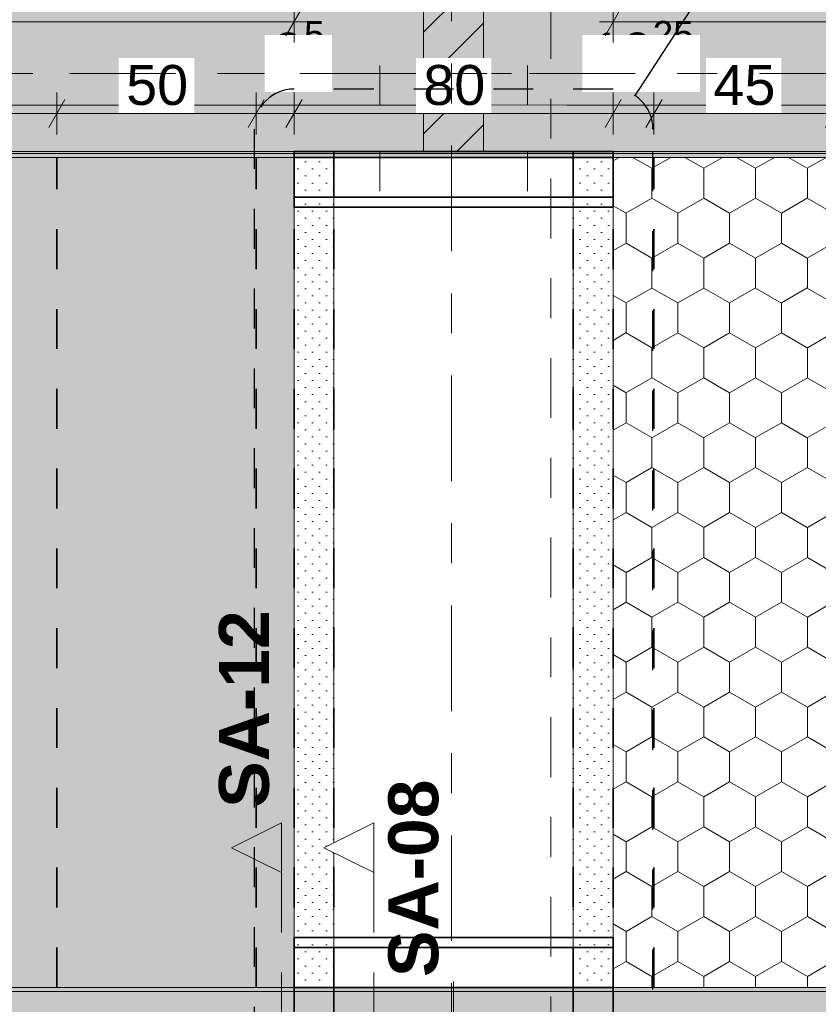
# Model space of a CAD drawing. Header units: metres. Extents: x -3.6 to 84.5, y -11 to 16.8.
# Tile 300 of 389: x 42.6 to 44.6, y 6 to 8.4. Entities that reach past the tile are written whole.
import ezdxf

# ---------------------------------------------------------------- set-up
doc = ezdxf.new("R2010")
doc.units = ezdxf.units.M
doc.header["$MEASUREMENT"] = 0
for name, pattern in [('Achse', [0.2, 0.1, -0.05, 0, -0.05]), ('Punktlinie eng', [0.0375, 0.0125, -0.025]), ('Punktlinie weit', [0.06, 0.01, -0.05]), ('Schnittlinie', [0.3, 0.15, -0.075, 0, -0.075]), ('Strichlinie doppelt', [0.546806, 0.264583, -0.105833, 0.070556, -0.105833]), ('Strichlinie eng', [0.115, 0.075, -0.04]), ('Untersicht', [0.1, 0.075, -0.025]), ('Wipeout_Contour', [1, 0, -1])]:
    doc.linetypes.add(name, pattern=pattern)
for name, color, linetype in [('154 - Bemaßung_ Beschriftung.Ausbau - Deckenspiegel', 7, 'Continuous'), ('203 - Marker.Schnitt - Ausbaudetail SA', 7, 'Continuous'), ('208 - Marker.Detail', 7, 'Continuous'), ('451 - Universal.Achsen Raster', 7, 'Continuous'), ('605 - Struktur.Wand Innen', 7, 'Continuous'), ('608 - Struktur.Träger', 7, 'Continuous'), ('Abbruch_605 - Struktur.Wand Innen', 7, 'Continuous'), ('Neubau_605 - Struktur.Wand Innen', 7, 'Continuous'), ('Neubau_651 - Abdeckung.Decke abgehängt_ bekleidet', 7, 'Continuous'), ('Neubau_653 - Abdeckung.TB Verkofferung', 7, 'Continuous')]:
    doc.layers.add(name, color=color, linetype=linetype)
doc.styles.add('ERSTELLTER_STIL_1', font='txt')
doc.styles.add('ERSTELLTER_STIL_2', font='txt')
doc.linetypes.add('Abbruch 1', pattern='A,0,[1,2022.0244.A_L5A-PL04.04_iB_Deckenspiegel 2.OG1.Shx,S=0.001984,R=0,X=0,Y=0],-0.25,0', length=0.25)
doc.dimstyles.new('ERSTELLTER_STIL__1', dxfattribs={"dimtxt": 0.1, "dimasz": 0.0532, "dimexe": 0.18, "dimexo": 0.0625, "dimgap": 0, "dimtad": 1, "dimzin": 0, "dimdsep": 46, "dimtxsty": 'ERSTELLTER_STIL_2', "dimblk": 'ARROWHEAD_2', "dimblk1": 'ARROWHEAD_2', "dimblk2": 'ARROWHEAD_2', "dimcen": 0.09, "dimse1": 1, "dimse2": 1, "dimclrd": 7, "dimclre": 7, "dimclrt": 7, "dimazin": 0, "dimtfac": 1, "dimtdec": 4, "dimtmove": 0, "dimatfit": 3, "dimfxl": 1, "dimtolj": 1, "dimtzin": 0, "dimarcsym": 0})
doc.dimstyles.new('ERSTELLTER_STIL__2', dxfattribs={"dimtxt": 0.1, "dimasz": 0.0532, "dimexe": 0.18, "dimexo": 0.0625, "dimgap": 0, "dimtad": 1, "dimtih": 1, "dimtoh": 1, "dimzin": 0, "dimdsep": 46, "dimtxsty": 'ERSTELLTER_STIL_2', "dimblk": 'ARROWHEAD_2', "dimblk1": 'ARROWHEAD_2', "dimblk2": 'ARROWHEAD_2', "dimcen": 0.09, "dimse1": 1, "dimse2": 1, "dimclrd": 7, "dimclre": 7, "dimclrt": 7, "dimazin": 0, "dimtfac": 1, "dimtdec": 4, "dimtmove": 0, "dimatfit": 3, "dimfxl": 1, "dimtolj": 1, "dimtzin": 0, "dimarcsym": 0})
doc.dimstyles.new('ERSTELLTER_STIL__4', dxfattribs={"dimtxt": 0.1, "dimasz": 0.0532, "dimexe": 0.18, "dimexo": 0.0625, "dimgap": 0, "dimtad": 1, "dimtih": 1, "dimtoh": 1, "dimzin": 0, "dimdsep": 46, "dimtxsty": 'ERSTELLTER_STIL_2', "dimblk": 'ARROWHEAD_2', "dimblk1": 'ARROWHEAD_2', "dimblk2": 'ARROWHEAD_2', "dimcen": 0.09, "dimse1": 1, "dimse2": 1, "dimclrd": 7, "dimclre": 7, "dimclrt": 7, "dimazin": 0, "dimtfac": 1, "dimtdec": 4, "dimtmove": 2, "dimatfit": 3, "dimfxl": 1, "dimtolj": 1, "dimtzin": 0, "dimarcsym": 0})
pattern_1 = [(90, (0, 0), (-0.12990375, 0), [0.075, -0.15]), (90, (-0.06495, 0.1125), (-0.12990375, 0), [0.075, -0.15]), (150, (5e-18, 0.075), (0.06495188, 0.11249995), [0.075, -0.15]), (150, (-0.1299, 0.075), (0.06495188, 0.11249995), [0.075, -0.15]), (210, (0, 0), (-0.06495187, 0.11249995), [0.075, -0.15]), (210, (-0.1299, 8e-18), (-0.06495187, 0.11249995), [0.075, -0.15])]
pattern_2 = [(45, (0, 0), (-0.0636396, 0.0636396), [])]
pattern_3 = [(45, (0, 0), (-0.01767767, 0.01767767), [0, -0.025])]
pattern_4 = [(45, (0, 0), (-0.08485281, 0.08485281), []), (45, (-0.04243, 0.04243), (-0.08485281, 0.08485281), [0.09, -0.03])]

# ---------------------------------------------------------------- blocks, each defined once
blk = doc.blocks.new('*D283')
at = {"layer": '154 - Bemaßung_ Beschriftung.Ausbau - Deckenspiegel', "color": 7, "linetype": 'Continuous', "lineweight": 5}
for p, q in [((42.24, 8.1475), (42.24, 8.2525)), ((42.74, 8.1475), (42.74, 8.2525)), ((42.2602, 8.235), (42.2198, 8.165)), ((42.7602, 8.235), (42.7198, 8.165)), ((42.24, 8.2), (42.74, 8.2))]:
    blk.add_line(p, q, dxfattribs=at)
at = {"color": 254, "linetype": 'Wipeout_Contour', "lineweight": 0, "ltscale": 173.159671}
blk.add_wipeout([(42.3954, 8.2012), (42.5846, 8.2012), (42.5846, 8.3387), (42.3954, 8.3387)], dxfattribs=at).dxf.layer = '154 - Bemaßung_ Beschriftung.Ausbau - Deckenspiegel'
at = {"layer": '154 - Bemaßung_ Beschriftung.Ausbau - Deckenspiegel', "color": 7, "lineweight": 5, "insert": (42.4141, 8.22), "char_height": 0.1, "attachment_point": 7, "style": 'ERSTELLTER_STIL_2'}
blk.add_mtext('\\A1;{\\pql;\\fArial|b0|i0|c0|p38;50}', dxfattribs=at)
blk = doc.blocks.new('ARROWHEAD_2')
at = {"color": 0, "linetype": 'Continuous', "lineweight": 0}
for p, q in [((-0.378, -0.655), (0.378, 0.655)), ((0, 0), (-1, 0))]:
    blk.add_line(p, q, dxfattribs=at)
blk = doc.blocks.new('*D284')
at = {"layer": '154 - Bemaßung_ Beschriftung.Ausbau - Deckenspiegel', "color": 7, "linetype": 'Continuous', "lineweight": 5}
for p, q in [((42.74, 8.1475), (42.74, 8.2525)), ((43.24, 8.1475), (43.24, 8.2525)), ((42.7602, 8.235), (42.7198, 8.165)), ((43.2602, 8.235), (43.2198, 8.165)), ((42.74, 8.2), (43.24, 8.2))]:
    blk.add_line(p, q, dxfattribs=at)
at = {"color": 254, "linetype": 'Wipeout_Contour', "lineweight": 0, "ltscale": 175.123148}
blk.add_wipeout([(42.8954, 8.2012), (43.0846, 8.2012), (43.0846, 8.3387), (42.8954, 8.3387)], dxfattribs=at).dxf.layer = '154 - Bemaßung_ Beschriftung.Ausbau - Deckenspiegel'
at = {"layer": '154 - Bemaßung_ Beschriftung.Ausbau - Deckenspiegel', "color": 7, "lineweight": 5, "insert": (42.9141, 8.22), "char_height": 0.1, "attachment_point": 7, "style": 'ERSTELLTER_STIL_2'}
blk.add_mtext('\\A1;{\\pql;\\fArial|b0|i0|c0|p38;50}', dxfattribs=at)
blk = doc.blocks.new('*D285')
at = {"layer": '154 - Bemaßung_ Beschriftung.Ausbau - Deckenspiegel', "color": 7, "linetype": 'Continuous', "lineweight": 5}
for p, q in [((43.24, 8.1475), (43.24, 8.2525)), ((43.335, 8.1475), (43.335, 8.2525)), ((43.2602, 8.235), (43.2198, 8.165)), ((43.3552, 8.235), (43.3148, 8.165)), ((43.24, 8.2), (43.335, 8.2))]:
    blk.add_line(p, q, dxfattribs=at)
at = {"layer": '154 - Bemaßung_ Beschriftung.Ausbau - Deckenspiegel', "color": 7, "lineweight": 5, "insert": (43.2826, 8.2733), "char_height": 0.1, "attachment_point": 7, "style": 'ERSTELLTER_STIL_2'}
blk.add_mtext('\\A1;{\\pql;\\fArial|b0|i0|c0|p38;9\\fArial|b0|i0|c0|p38;\\A1{\\H.66x;\\S5^  ;}}', dxfattribs=at)
at = {"color": 254, "linetype": 'Wipeout_Contour', "lineweight": 0, "ltscale": 176.561566}
blk.add_wipeout([(43.2612, 8.2536), (43.43, 8.2536), (43.43, 8.3964), (43.2612, 8.3964)], dxfattribs=at).dxf.layer = '154 - Bemaßung_ Beschriftung.Ausbau - Deckenspiegel'
blk = doc.blocks.new('*D286')
at = {"layer": '154 - Bemaßung_ Beschriftung.Ausbau - Deckenspiegel', "color": 7, "linetype": 'Continuous', "lineweight": 5}
for p, q in [((43.335, 8.1475), (43.335, 8.2525)), ((44.135, 8.1475), (44.135, 8.2525)), ((43.3552, 8.235), (43.3148, 8.165)), ((44.1552, 8.235), (44.1148, 8.165)), ((43.335, 8.2), (44.135, 8.2))]:
    blk.add_line(p, q, dxfattribs=at)
at = {"layer": '154 - Bemaßung_ Beschriftung.Ausbau - Deckenspiegel', "color": 7, "lineweight": 5, "insert": (44.0791, 8.2733), "char_height": 0.1, "attachment_point": 7, "style": 'ERSTELLTER_STIL_2'}
blk.add_mtext('\\A1;{\\pql;\\fArial|b0|i0|c0|p38;10\\fArial|b0|i0|c0|p38;\\A1{\\H.66x;\\S25^  ;}}', dxfattribs=at)
at = {"color": 254, "linetype": 'Wipeout_Contour', "lineweight": 0, "ltscale": 176.561566}
blk.add_wipeout([(43.2612, 8.2536), (43.43, 8.2536), (43.43, 8.3964), (43.2612, 8.3964)], dxfattribs=at).dxf.layer = '154 - Bemaßung_ Beschriftung.Ausbau - Deckenspiegel'
at = {"color": 254, "linetype": 'Wipeout_Contour', "lineweight": 0, "ltscale": 179.938215}
blk.add_wipeout([(44.0577, 8.2536), (44.3525, 8.2536), (44.3525, 8.3964), (44.0577, 8.3964)], dxfattribs=at).dxf.layer = '154 - Bemaßung_ Beschriftung.Ausbau - Deckenspiegel'
at = {"color": 254, "linetype": 'Wipeout_Contour', "lineweight": 0, "ltscale": 178.050236}
blk.add_wipeout([(43.6404, 8.2012), (43.8296, 8.2012), (43.8296, 8.3387), (43.6404, 8.3387)], dxfattribs=at).dxf.layer = '154 - Bemaßung_ Beschriftung.Ausbau - Deckenspiegel'
at = {"layer": '154 - Bemaßung_ Beschriftung.Ausbau - Deckenspiegel', "color": 7, "lineweight": 5, "insert": (43.6591, 8.22), "char_height": 0.1, "attachment_point": 7, "style": 'ERSTELLTER_STIL_2'}
blk.add_mtext('\\A1;{\\pql;\\fArial|b0|i0|c0|p38;80}', dxfattribs=at)
blk = doc.blocks.new('*D287')
at = {"layer": '154 - Bemaßung_ Beschriftung.Ausbau - Deckenspiegel', "color": 7, "linetype": 'Continuous', "lineweight": 5}
for p, q in [((44.135, 8.1475), (44.135, 8.2525)), ((44.2375, 8.1475), (44.2375, 8.2525)), ((44.1552, 8.235), (44.1148, 8.165)), ((44.2577, 8.235), (44.2173, 8.165)), ((44.135, 8.2), (44.2375, 8.2))]:
    blk.add_line(p, q, dxfattribs=at)
at = {"color": 254, "linetype": 'Wipeout_Contour', "lineweight": 0, "ltscale": 179.938215}
blk.add_wipeout([(44.0577, 8.2536), (44.3525, 8.2536), (44.3525, 8.3964), (44.0577, 8.3964)], dxfattribs=at).dxf.layer = '154 - Bemaßung_ Beschriftung.Ausbau - Deckenspiegel'
blk = doc.blocks.new('*D288')
at = {"layer": '154 - Bemaßung_ Beschriftung.Ausbau - Deckenspiegel', "color": 7, "linetype": 'Continuous', "lineweight": 5}
for p, q in [((44.2375, 8.1475), (44.2375, 8.2525)), ((44.6875, 8.1475), (44.6875, 8.2525)), ((44.2577, 8.235), (44.2173, 8.165)), ((44.7077, 8.235), (44.6673, 8.165)), ((44.2375, 8.2), (44.6875, 8.2))]:
    blk.add_line(p, q, dxfattribs=at)
at = {"color": 254, "linetype": 'Wipeout_Contour', "lineweight": 0, "ltscale": 179.938215}
blk.add_wipeout([(44.0577, 8.2536), (44.3525, 8.2536), (44.3525, 8.3964), (44.0577, 8.3964)], dxfattribs=at).dxf.layer = '154 - Bemaßung_ Beschriftung.Ausbau - Deckenspiegel'
at = {"color": 254, "linetype": 'Wipeout_Contour', "lineweight": 0, "ltscale": 180.910234}
blk.add_wipeout([(44.3679, 8.2012), (44.5571, 8.2012), (44.5571, 8.3387), (44.3679, 8.3387)], dxfattribs=at).dxf.layer = '154 - Bemaßung_ Beschriftung.Ausbau - Deckenspiegel'
at = {"layer": '154 - Bemaßung_ Beschriftung.Ausbau - Deckenspiegel', "color": 7, "lineweight": 5, "insert": (44.3866, 8.22), "char_height": 0.1, "attachment_point": 7, "style": 'ERSTELLTER_STIL_2'}
blk.add_mtext('\\A1;{\\pql;\\fArial|b0|i0|c0|p38;45}', dxfattribs=at)
blk = doc.blocks.new('*D409')
at = {"layer": '154 - Bemaßung_ Beschriftung.Ausbau - Deckenspiegel', "color": 7, "linetype": 'Continuous', "lineweight": 5}
for p, q in [((19.5102, 8.465), (19.4698, 8.395)), ((19.49, 8.3775), (19.49, 8.4825)), ((43.3148, 8.395), (43.3552, 8.465)), ((43.335, 8.3775), (43.335, 8.4825)), ((19.4558, 8.43), (19.49, 8.43)), ((19.49, 8.43), (43.335, 8.43)), ((43.335, 8.43), (43.3692, 8.43))]:
    blk.add_line(p, q, dxfattribs=at)
at = {"color": 254, "linetype": 'Wipeout_Contour', "lineweight": 0, "ltscale": 130.180221}
blk.add_wipeout([(31.1977, 8.4312), (31.6273, 8.4312), (31.6273, 8.5687), (31.1977, 8.5687)], dxfattribs=at).dxf.layer = '154 - Bemaßung_ Beschriftung.Ausbau - Deckenspiegel'
at = {"layer": '154 - Bemaßung_ Beschriftung.Ausbau - Deckenspiegel', "color": 7, "lineweight": 5, "insert": (31.2165, 8.4306), "char_height": 0.1, "attachment_point": 7, "style": 'ERSTELLTER_STIL_2'}
blk.add_mtext('\\A1;{\\pql;\\fArial|b0|i0|c0|p38;23,84\\fArial|b0|i0|c0|p38;\\A1{\\H.66x;\\S5^  ;}}', dxfattribs=at)
blk = doc.blocks.new('*D410')
at = {"layer": '154 - Bemaßung_ Beschriftung.Ausbau - Deckenspiegel', "color": 7, "linetype": 'Continuous', "lineweight": 5}
for p, q in [((42.0174, 8.1202), (42.0874, 8.0798)), ((42.0524, 8.1), (42.0524, 8.1342)), ((42.1049, 8.1), (41.9999, 8.1)), ((42.0874, 8.0698), (42.0174, 8.1102)), ((42.0524, 8.09), (42.0524, 8.1)), ((42.1049, 8.09), (41.9999, 8.09)), ((42.0524, 8.0558), (42.0524, 8.09))]:
    blk.add_line(p, q, dxfattribs=at)
at = {"color": 254, "linetype": 'Wipeout_Contour', "lineweight": 0, "ltscale": 170.985817}
blk.add_wipeout([(42.0511, 7.9751), (42.0511, 8.0885), (41.9136, 8.0885), (41.9136, 7.9751)], dxfattribs=at).dxf.layer = '154 - Bemaßung_ Beschriftung.Ausbau - Deckenspiegel'
at = {"layer": '154 - Bemaßung_ Beschriftung.Ausbau - Deckenspiegel', "color": 7, "lineweight": 5, "insert": (42.0324, 7.9939), "char_height": 0.1, "attachment_point": 7, "rotation": 90, "style": 'ERSTELLTER_STIL_2'}
blk.add_mtext('\\A1;{\\pql;\\fArial|b0|i0|c0|p38;1}', dxfattribs=at)
blk = doc.blocks.new('*D411')
at = {"layer": '154 - Bemaßung_ Beschriftung.Ausbau - Deckenspiegel', "color": 7, "linetype": 'Continuous', "lineweight": 5}
for p, q in [((44.1552, 8.465), (44.1148, 8.395)), ((44.135, 8.3775), (44.135, 8.4825)), ((47.2698, 8.395), (47.3102, 8.465)), ((47.29, 8.3775), (47.29, 8.4825)), ((44.1008, 8.43), (44.135, 8.43)), ((44.135, 8.43), (47.29, 8.43)), ((47.29, 8.43), (47.3243, 8.43))]:
    blk.add_line(p, q, dxfattribs=at)
at = {"color": 254, "linetype": 'Wipeout_Contour', "lineweight": 0, "ltscale": 185.993333}
blk.add_wipeout([(45.5357, 8.4312), (45.8893, 8.4312), (45.8893, 8.5687), (45.5357, 8.5687)], dxfattribs=at).dxf.layer = '154 - Bemaßung_ Beschriftung.Ausbau - Deckenspiegel'
at = {"layer": '154 - Bemaßung_ Beschriftung.Ausbau - Deckenspiegel', "color": 7, "lineweight": 5, "insert": (45.5544, 8.4306), "char_height": 0.1, "attachment_point": 7, "style": 'ERSTELLTER_STIL_2'}
blk.add_mtext('\\A1;{\\pql;\\fArial|b0|i0|c0|p38;3,15\\fArial|b0|i0|c0|p38;\\A1{\\H.66x;\\S5^  ;}}', dxfattribs=at)

msp = doc.modelspace()

# ---------------------------------------------------------------- hatches: boundary and pattern name
at = {"layer": '203 - Marker.Schnitt - Ausbaudetail SA', "linetype": 'Continuous', "lineweight": 0, "true_color": 0x000000}
msp.add_hatch(color=18, dxfattribs=at).paths.add_polyline_path([(43.3036, 6.4225), (43.1786, 6.36), (43.3036, 6.2975)])
at = {"layer": '608 - Struktur.Träger', "linetype": 'Continuous', "lineweight": 0, "true_color": 0x000000}
h = msp.add_hatch(dxfattribs=at)
h.set_pattern_fill('Beton__Stahlbeton_0001', color=18, style=0, pattern_type=2)
h.set_pattern_definition(pattern_4)
h.paths.add_polyline_path([(0.69, 6), (0.38, 6), (0.38, 5.8), (0.69, 5.8), (7.57, 5.8), (7.89, 5.8), (11.17, 5.8), (11.49, 5.8), (18.37, 5.8), (18.69, 5.8), (22.06, 5.8), (22.19, 5.8), (25.57, 5.8), (25.89, 5.8), (32.77, 5.8), (33.09, 5.8), (36.465, 5.8), (36.605, 5.8), (39.97, 5.8), (40.29, 5.8), (47.17, 5.8), (47.49, 5.8), (50.85, 5.8), (51.02, 5.8), (54.37, 5.8), (54.69, 5.8), (58.07, 5.8), (58.205, 5.8), (61.57, 5.8), (61.88, 5.8), (61.88, 6), (61.57, 6), (54.69, 6), (54.37, 6), (50.9625, 6), (50.8975, 6), (47.49, 6), (47.17, 6), (40.29, 6), (39.97, 6), (33.09, 6), (25.57, 6), (18.69, 6), (18.37, 6), (14.945, 6), (14.88, 6), (11.49, 6), (11.17, 6), (7.89, 6), (7.57, 6)])
h = msp.add_hatch(dxfattribs=at)
h.set_pattern_fill('Gips_0001', color=18, style=0, pattern_type=2)
h.set_pattern_definition(pattern_3)
h.paths.add_polyline_path([(40.29, 6.01), (40.29, 6), (47.17, 6), (47.17, 6.01)])
at = {"layer": 'Neubau_605 - Struktur.Wand Innen', "linetype": 'Continuous', "lineweight": 0, "true_color": 0x000000}
for points in [[(43.65, 8.2205), (43.45, 8.2205), (43.55, 8.1627)], [(44.02, 8.2205), (43.82, 8.2205), (43.92, 8.1627)], [(43.45, 8.105), (43.65, 8.105), (43.55, 8.1627)], [(43.82, 8.105), (44.02, 8.105), (43.92, 8.1627)]]:
    msp.add_hatch(color=18, dxfattribs=at).paths.add_polyline_path(points)
at = {"layer": 'Neubau_651 - Abdeckung.Decke abgehängt_ bekleidet', "linetype": 'Continuous', "lineweight": 13, "true_color": 0xffbfbf}
h = msp.add_hatch(dxfattribs=at)
h.set_pattern_fill('sechseckig_0001', color=254, style=0, pattern_type=2)
h.set_pattern_definition(pattern_1)
h.paths.add_polyline_path([(19.49, 6.01), (43.335, 6.01), (43.335, 7.965), (43.335, 8.09), (19.49, 8.09)])
h.paths.add_polyline_path([(39.04, 7.39), (39.74, 7.39), (39.74, 6.71), (39.04, 6.71)], flags=0)
h.paths.add_polyline_path([(33.34, 7.39), (34.04, 7.39), (34.04, 6.71), (33.34, 6.71)], flags=0)
h.paths.add_polyline_path([(27.64, 7.39), (28.34, 7.39), (28.34, 6.71), (27.64, 6.71)], flags=0)
h.paths.add_polyline_path([(21.94, 7.39), (22.64, 7.39), (22.64, 6.71), (21.94, 6.71)], flags=0)
h = msp.add_hatch(dxfattribs=at)
h.set_pattern_fill('sechseckig_0001', color=254, style=0, pattern_type=2)
h.set_pattern_definition(pattern_1)
h.paths.add_polyline_path([(44.135, 6.135), (44.135, 6.01), (47.29, 6.01), (47.29, 8.09), (44.135, 8.09)])
h.paths.add_polyline_path([(44.6875, 7.39), (45.3875, 7.39), (45.3875, 6.71), (44.6875, 6.71)], flags=0)
at = {"layer": 'Neubau_653 - Abdeckung.TB Verkofferung', "linetype": 'Continuous', "lineweight": 0, "true_color": 0x000000}
h = msp.add_hatch(dxfattribs=at)
h.set_pattern_fill('Gips_0001', color=18, style=0, pattern_type=2)
h.set_pattern_definition(pattern_3)
h.paths.add_polyline_path([(43.435, 6.01), (43.435, 8.09), (43.335, 8.09), (43.335, 6.01)])
h = msp.add_hatch(dxfattribs=at)
h.set_pattern_fill('Gips_0001', color=18, style=0, pattern_type=2)
h.set_pattern_definition(pattern_3)
h.paths.add_polyline_path([(44.135, 6.01), (44.135, 8.09), (44.035, 8.09), (44.035, 6.01)])

# ---------------------------------------------------------------- linework, layer by layer
at = {"layer": '203 - Marker.Schnitt - Ausbaudetail SA', "color": 7, "linetype": 'Schnittlinie', "lineweight": 13}
for p, q in [((43.3036, 6.2975), (43.3036, -0.4425)), ((43.535, 6.2975), (43.535, 4.763))]:
    msp.add_line(p, q, dxfattribs=at)
at = {"layer": '203 - Marker.Schnitt - Ausbaudetail SA', "color": 7, "linetype": 'Continuous', "lineweight": 13, "flags": 128}
msp.add_lwpolyline([(43.3036, 6.4225), (43.3036, 6.2975), (43.1786, 6.36)], close=True, dxfattribs=at)
at = {"layer": '605 - Struktur.Wand Innen', "color": 7, "linetype": 'Continuous', "lineweight": 13, "flags": 128}
for points in [[(43.65, 8.2205), (43.45, 8.2205)], [(44.02, 8.2205), (43.82, 8.2205)], [(43.45, 8.105), (43.65, 8.105)], [(43.82, 8.105), (44.02, 8.105)]]:
    msp.add_lwpolyline(points, dxfattribs=at)
at = {"layer": '608 - Struktur.Träger', "color": 7, "linetype": 'Continuous', "lineweight": 13}
for p, q in [((0.38, 8.09), (61.88, 8.09)), ((0.38, 6.01), (61.88, 6.01)), ((47.17, 6), (40.29, 6))]:
    msp.add_line(p, q, dxfattribs=at)
at = {"layer": '608 - Struktur.Träger', "color": 7, "linetype": 'Continuous', "lineweight": 5}
for p, q in [((47.17, 8.09), (40.29, 8.09)), ((47.17, 6.01), (40.29, 6.01))]:
    msp.add_line(p, q, dxfattribs=at)
at = {"layer": 'Abbruch_605 - Struktur.Wand Innen', "color": 160, "linetype": 'Abbruch 1', "lineweight": 5, "true_color": 0x3232ff}
for p, q in [((43.55, 8.005), (43.55, 8.3205)), ((43.92, 8.005), (43.92, 8.3205)), ((43.735, 6.025), (43.735, 5.66))]:
    msp.add_line(p, q, dxfattribs=at)
at = {"layer": 'Abbruch_605 - Struktur.Wand Innen', "color": 7, "linetype": 'Abbruch 1', "lineweight": 13}
for p, q in [((43.45, 8.2205), (43.45, 8.105)), ((43.65, 8.105), (43.65, 8.2205)), ((43.82, 8.2205), (43.82, 8.105)), ((44.02, 8.105), (44.02, 8.2205))]:
    msp.add_line(p, q, dxfattribs=at)
at = {"layer": 'Neubau_605 - Struktur.Wand Innen', "color": 1, "linetype": 'Strichlinie eng', "lineweight": 9}
for p, q in [((43.65, 8.105), (43.45, 8.2205)), ((43.45, 8.105), (43.65, 8.2205)), ((44.02, 8.105), (43.82, 8.2205)), ((43.82, 8.105), (44.02, 8.2205))]:
    msp.add_line(p, q, dxfattribs=at)
at = {"layer": 'Neubau_651 - Abdeckung.Decke abgehängt_ bekleidet', "color": 1, "linetype": 'Achse', "lineweight": 35}
for p, q in [((42.74, 6.01), (42.74, 8.09)), ((43.24, 6.01), (43.24, 8.09)), ((44.2375, 6.01), (44.2375, 8.09))]:
    msp.add_line(p, q, dxfattribs=at)
at = {"layer": 'Neubau_651 - Abdeckung.Decke abgehängt_ bekleidet', "color": 1, "linetype": 'Punktlinie weit', "lineweight": 13, "flags": 128}
for points in [[(19.49, 6.01), (43.335, 6.01), (43.335, 7.965), (43.335, 8.09), (19.49, 8.09)], [(44.135, 6.135), (44.135, 6.01), (47.29, 6.01), (47.29, 8.09), (44.135, 8.09)]]:
    msp.add_lwpolyline(points, close=True, dxfattribs=at)
at = {"layer": 'Neubau_653 - Abdeckung.TB Verkofferung', "color": 1, "linetype": 'Continuous', "lineweight": 9}
msp.add_line((47.24, 8.22), (40.21, 8.22), dxfattribs=at)
at = {"layer": 'Neubau_653 - Abdeckung.TB Verkofferung', "color": 1, "linetype": 'Continuous', "lineweight": 5}
for p, q in [((43.435, 8.09), (43.335, 8.09)), ((43.335, 8.09), (43.335, 6.01)), ((43.435, 8.09), (43.435, 6.01)), ((44.135, 8.09), (44.035, 8.09)), ((44.035, 8.09), (44.035, 6.01)), ((44.135, 8.09), (44.135, 6.01)), ((43.435, 6.01), (43.335, 6.01)), ((44.135, 6.01), (44.035, 6.01))]:
    msp.add_line(p, q, dxfattribs=at)
at = {"layer": 'Neubau_653 - Abdeckung.TB Verkofferung', "color": 1, "linetype": 'Continuous', "lineweight": 35, "flags": 128}
for points in [[(43.435, 7.99), (43.435, 8.09), (43.335, 8.09), (43.335, 7.99)], [(43.435, 8.09), (43.335, 8.09)], [(43.435, 8.09), (44.035, 8.09)], [(43.435, 7.99), (43.435, 8.09)], [(44.135, 7.99), (44.135, 8.09), (44.035, 8.09), (44.035, 7.99)], [(44.035, 8.09), (44.035, 7.99)], [(44.135, 8.09), (44.035, 8.09)], [(43.335, 7.99), (43.435, 7.99)], [(43.335, 7.99), (43.335, 7.965), (44.135, 7.965), (44.135, 7.99)], [(44.035, 7.99), (43.435, 7.99)], [(43.435, 7.99), (44.035, 7.99)], [(44.035, 7.99), (44.135, 7.99)], [(43.335, 6.11), (43.335, 6.135), (44.135, 6.135), (44.135, 6.11)], [(43.335, 6.11), (43.435, 6.11)], [(43.435, 6.11), (43.435, 6.01), (43.335, 6.01), (43.335, 6.11)], [(44.035, 6.11), (43.435, 6.11)], [(44.035, 6.11), (43.435, 6.11)], [(43.435, 6.01), (43.435, 6.11)], [(44.035, 6.11), (44.135, 6.11)], [(44.135, 6.11), (44.135, 6.01), (44.035, 6.01), (44.035, 6.11)], [(44.035, 6.11), (44.035, 6.01)], [(43.335, 6.01), (43.435, 6.01)], [(43.335, 6.01), (43.335, 5.925)], [(43.435, 6.01), (44.035, 6.01)], [(43.435, 6.01), (43.435, 5.925)], [(44.035, 6.01), (44.035, 5.925)], [(44.035, 6.01), (44.135, 6.01)], [(44.135, 6.01), (44.135, 5.925)]]:
    msp.add_lwpolyline(points, dxfattribs=at)
at = {"layer": 'Neubau_653 - Abdeckung.TB Verkofferung', "color": 1, "linetype": 'Untersicht', "lineweight": 35, "flags": 128}
for points in [[(43.335, 8.09), (43.435, 8.09)], [(43.335, 6.01), (43.335, 8.09)], [(43.435, 6.01), (43.435, 8.09)], [(44.035, 6.01), (44.035, 8.09)], [(44.035, 8.09), (44.135, 8.09)], [(44.135, 6.01), (44.135, 8.09)], [(43.335, 6.01), (43.435, 6.01)], [(44.035, 6.01), (44.135, 6.01)]]:
    msp.add_lwpolyline(points, dxfattribs=at)

# ---------------------------------------------------------------- texts
at = {"layer": '203 - Marker.Schnitt - Ausbaudetail SA', "color": 7, "lineweight": 13, "char_height": 0.125, "attachment_point": 7, "rotation": 90, "style": 'ERSTELLTER_STIL_1'}
for s, insert in [('\\A1;{\\pql;\\pt0;\\fArial|b1|i0|c0|p38;SA-12}', (43.2736, 6.46)), ('\\A1;{\\pql;\\pt0;\\fArial|b1|i0|c0|p38;SA-08}', (43.6983, 6.0359))]:
    msp.add_mtext(s, dxfattribs=dict(at, insert=insert))

# ---------------------------------------------------------------- next in the draw order: wipeouts: each hides what was drawn before it
at = {"color": 254, "linetype": 'Wipeout_Contour', "lineweight": 0, "ltscale": 131.37771}
msp.add_wipeout([(43.535, 6.4225), (43.41, 6.36), (43.535, 6.2975)], dxfattribs=at).dxf.layer = '203 - Marker.Schnitt - Ausbaudetail SA'
at = {"color": 254, "linetype": 'Wipeout_Contour', "lineweight": 0, "ltscale": 171.046698}
msp.add_wipeout([(40.29, 8.105), (43.66, 8.105), (43.66, 8.2205), (40.29, 8.2205)], dxfattribs=at).dxf.layer = '605 - Struktur.Wand Innen'
at = {"color": 254, "linetype": 'Wipeout_Contour', "lineweight": 0, "ltscale": 184.867923}
msp.add_wipeout([(47.17, 8.2205), (43.81, 8.2205), (43.81, 8.105), (47.17, 8.105)], dxfattribs=at).dxf.layer = '605 - Struktur.Wand Innen'

# ---------------------------------------------------------------- next in the draw order: linework, layer by layer
at = {"layer": '203 - Marker.Schnitt - Ausbaudetail SA', "color": 7, "linetype": 'Continuous', "lineweight": 13, "flags": 128}
msp.add_lwpolyline([(43.535, 6.4225), (43.535, 6.2975), (43.41, 6.36)], close=True, dxfattribs=at)
at = {"layer": '605 - Struktur.Wand Innen', "color": 7, "linetype": 'Continuous', "lineweight": 18}
for p, q in [((43.66, 8.2205), (43.66, 8.105)), ((43.81, 8.105), (43.81, 8.2205))]:
    msp.add_line(p, q, dxfattribs=at)
at = {"layer": '605 - Struktur.Wand Innen', "color": 7, "linetype": 'Continuous', "lineweight": 13, "flags": 128}
for points in [[(43.66, 8.2205), (40.29, 8.2205)], [(43.82, 8.2205), (43.81, 8.2205)], [(47.17, 8.2205), (44.02, 8.2205)], [(40.29, 8.105), (43.45, 8.105)], [(43.65, 8.105), (43.82, 8.105)], [(44.02, 8.105), (47.17, 8.105)]]:
    msp.add_lwpolyline(points, dxfattribs=at)
at = {"layer": 'Neubau_653 - Abdeckung.TB Verkofferung', "color": 1, "linetype": 'Continuous', "lineweight": 35, "flags": 128}
for points in [[(43.335, 8.105), (43.435, 8.105)], [(43.335, 8.09), (43.335, 8.105)], [(43.435, 8.09), (43.435, 8.105)], [(44.035, 8.09), (44.035, 8.105)], [(44.035, 8.105), (44.135, 8.105)], [(44.135, 8.09), (44.135, 8.105)]]:
    msp.add_lwpolyline(points, dxfattribs=at)

# ---------------------------------------------------------------- next in the draw order: wipeouts: each hides what was drawn before it
at = {"color": 254, "linetype": 'Wipeout_Contour', "lineweight": 0, "ltscale": 177.971243}
msp.add_wipeout([(43.66, 8.2205), (43.66, 8.105), (43.81, 8.105), (43.81, 8.2205)], dxfattribs=at).dxf.layer = '605 - Struktur.Wand Innen'

# ---------------------------------------------------------------- next in the draw order: hatches: boundary and pattern name
at = {"layer": '605 - Struktur.Wand Innen', "linetype": 'Continuous', "lineweight": 0, "true_color": 0x000000}
h = msp.add_hatch(dxfattribs=at)
h.set_pattern_fill('MW_Ziegel_0001', color=18, style=0, pattern_type=2)
h.set_pattern_definition(pattern_2)
h.paths.add_polyline_path([(43.66, 8.2205), (43.66, 8.105), (43.81, 8.105), (43.81, 8.2205)])
at = {"layer": '608 - Struktur.Träger', "linetype": 'Continuous', "lineweight": 0, "true_color": 0x000000}
h = msp.add_hatch(dxfattribs=at)
h.set_pattern_fill('Gips_0001', color=18, style=0, pattern_type=2)
h.set_pattern_definition(pattern_3)
h.paths.add_polyline_path([(40.29, 8.09), (47.17, 8.09), (47.17, 8.1), (40.29, 8.1)])

# ---------------------------------------------------------------- next in the draw order: linework, layer by layer
at = {"layer": '605 - Struktur.Wand Innen', "color": 7, "linetype": 'Continuous', "lineweight": 13}
msp.add_line((43.66, 8.105), (43.81, 8.105), dxfattribs=at)
at = {"layer": '608 - Struktur.Träger', "color": 7, "linetype": 'Continuous', "lineweight": 13, "flags": 128}
msp.add_lwpolyline([(51.09, 8.1), (50.77, 8.1), (47.49, 8.1), (47.17, 8.1), (40.29, 8.1), (39.97, 8.1), (33.09, 8.1), (32.77, 8.1), (29.4, 8.1), (29.23, 8.1), (25.89, 8.1), (25.57, 8.1), (18.69, 8.1), (18.37, 8.1), (15.09, 8.1), (14.77, 8.1), (11.49, 8.1), (11.17, 8.1), (7.89, 8.1), (7.57, 8.1), (0.69, 8.1), (0.38, 8.1)], dxfattribs=at)
at = {"layer": 'Neubau_653 - Abdeckung.TB Verkofferung', "color": 1, "linetype": 'Continuous', "lineweight": 35, "flags": 128}
msp.add_lwpolyline([(43.435, 8.105), (44.035, 8.105)], dxfattribs=at)

# ---------------------------------------------------------------- next in the draw order: wipeouts: each hides what was drawn before it
at = {"color": 254, "linetype": 'Wipeout_Contour', "lineweight": 0, "ltscale": 178.125418}
msp.add_wipeout([(43.66, 8.2205), (43.81, 8.2205), (43.81, 8.52), (43.66, 8.52)], dxfattribs=at).dxf.layer = '605 - Struktur.Wand Innen'

# ---------------------------------------------------------------- next in the draw order: hatches: boundary and pattern name
at = {"layer": '605 - Struktur.Wand Innen', "linetype": 'Continuous', "lineweight": 0, "true_color": 0x000000}
h = msp.add_hatch(dxfattribs=at)
h.set_pattern_fill('MW_Ziegel_0001', color=18, style=0, pattern_type=2)
h.set_pattern_definition(pattern_2)
h.paths.add_polyline_path([(43.66, 8.2205), (43.81, 8.2205), (43.81, 8.52), (43.66, 8.52)])
at = {"layer": '608 - Struktur.Träger', "linetype": 'Continuous', "lineweight": 0, "true_color": 0x000000}
h = msp.add_hatch(dxfattribs=at)
h.set_pattern_fill('Beton__Stahlbeton_0001', color=18, style=0, pattern_type=2)
h.set_pattern_definition(pattern_4)
h.paths.add_polyline_path([(0.69, 8.5), (0.38, 8.5), (0.38, 8.1), (0.69, 8.1), (7.57, 8.1), (7.89, 8.1), (11.17, 8.1), (11.49, 8.1), (14.77, 8.1), (15.09, 8.1), (18.37, 8.1), (18.69, 8.1), (25.57, 8.1), (25.89, 8.1), (29.23, 8.1), (29.4, 8.1), (32.77, 8.1), (33.09, 8.1), (39.97, 8.1), (40.29, 8.1), (47.17, 8.1), (47.49, 8.1), (50.77, 8.1), (51.09, 8.1), (54.37, 8.1), (54.69, 8.1), (61.57, 8.1), (61.88, 8.1), (61.88, 8.5), (61.57, 8.5), (58.205, 8.5), (58.055, 8.5), (54.69, 8.5), (54.37, 8.5), (51.09, 8.5), (50.77, 8.5), (47.49, 8.5), (47.17, 8.5), (43.81, 8.5), (43.66, 8.5), (40.29, 8.5), (39.97, 8.5), (39.03, 8.5), (38.9, 8.5), (37.71, 8.5), (37.58, 8.5), (36.61, 8.5), (36.46, 8.5), (33.09, 8.5), (32.77, 8.5), (29.4, 8.5), (29.23, 8.5), (25.89, 8.5), (25.57, 8.5), (18.69, 8.5), (18.37, 8.5), (15.09, 8.5), (14.77, 8.5), (11.49, 8.5), (11.17, 8.5), (7.89, 8.5), (7.57, 8.5)])

# ---------------------------------------------------------------- next in the draw order: linework, layer by layer
at = {"layer": '605 - Struktur.Wand Innen', "color": 7, "linetype": 'Continuous', "lineweight": 18}
for p, q in [((43.66, 8.2205), (43.66, 8.105)), ((43.81, 8.105), (43.81, 8.2205))]:
    msp.add_line(p, q, dxfattribs=at)
at = {"layer": '605 - Struktur.Wand Innen', "color": 7, "linetype": 'Continuous', "lineweight": 18, "flags": 128}
for points in [[(43.66, 8.52), (43.66, 8.2205)], [(43.81, 8.2205), (43.81, 8.52)]]:
    msp.add_lwpolyline(points, dxfattribs=at)
at = {"layer": '608 - Struktur.Träger', "color": 7, "linetype": 'Achse', "lineweight": 9}
msp.add_line((0.38, 8.3), (61.88, 8.3), dxfattribs=at)

# ---------------------------------------------------------------- next in the draw order: dimensions: what is measured, and where the dimension line sits
at = {"layer": '154 - Bemaßung_ Beschriftung.Ausbau - Deckenspiegel', "color": 7, "linetype": 'Continuous', "lineweight": 5}
dim = msp.add_linear_dim(base=(42.74, 8.2), p1=(42.24, 8.09), p2=(42.74, 8.09), dimstyle='ERSTELLTER_STIL__2', dxfattribs=at)
dim.commit()
dim.dimension.update_dxf_attribs({"geometry": '*D283', "text_midpoint": (42.4903, 8.27), "dimtype": 160})

# ---------------------------------------------------------------- next in the draw order: dimensions: what is measured, and where the dimension line sits
dim = msp.add_linear_dim(base=(43.24, 8.2), p1=(42.74, 8.09), p2=(43.24, 8.09), dimstyle='ERSTELLTER_STIL__2', dxfattribs=at)
dim.commit()
dim.dimension.update_dxf_attribs({"geometry": '*D284', "text_midpoint": (42.9903, 8.27), "dimtype": 160})

# ---------------------------------------------------------------- next in the draw order: dimensions: what is measured, and where the dimension line sits
dim = msp.add_linear_dim(base=(43.3349999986, 8.1999822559), p1=(43.2399999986, 8.0899822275), p2=(43.3349999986, 8.0899822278), dimstyle='ERSTELLTER_STIL__4', dxfattribs=at)
dim.commit()
dim.dimension.update_dxf_attribs({"geometry": '*D285', "text_midpoint": (43.4558064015, 8.3249905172), "dimtype": 160})

# ---------------------------------------------------------------- next in the draw order: dimensions: what is measured, and where the dimension line sits
dim = msp.add_linear_dim(base=(44.135, 8.2), p1=(43.335, 8.09), p2=(44.135, 8.09), dimstyle='ERSTELLTER_STIL__2', dxfattribs=at)
dim.commit()
dim.dimension.update_dxf_attribs({"geometry": '*D286', "text_midpoint": (43.7353, 8.27), "dimtype": 160})

# ---------------------------------------------------------------- next in the draw order: dimensions: what is measured, and where the dimension line sits
for base, p1, p2, dimstyle, picture, middle in [((43.335, 8.42998), (19.48999, 8.08998), (43.335, 8.08998), 'ERSTELLTER_STIL__2', '*D409', (31.51954, 8.49998)), ((44.2375, 8.2), (44.135, 8.09), (44.2375, 8.09), 'ERSTELLTER_STIL__4', '*D287', (44.3285, 8.325))]:
    dim = msp.add_linear_dim(base=base, p1=p1, p2=p2, dimstyle=dimstyle, dxfattribs=at)
    dim.commit()
    dim.dimension.update_dxf_attribs({"geometry": picture, "text_midpoint": middle, "dimtype": 160})

# ---------------------------------------------------------------- next in the draw order: linework, layer by layer
at = {"layer": '208 - Marker.Detail', "color": 30, "linetype": 'Punktlinie eng', "lineweight": 25, "true_color": 0xff6e00}
msp.add_arc((43.335, 8.1611), 0.1, 90, 180, dxfattribs=at)

# ---------------------------------------------------------------- next in the draw order: dimensions: what is measured, and where the dimension line sits
at = {"layer": '154 - Bemaßung_ Beschriftung.Ausbau - Deckenspiegel', "color": 7, "linetype": 'Continuous', "lineweight": 5}
dim = msp.add_linear_dim(base=(44.6875, 8.2), p1=(44.2375, 8.09), p2=(44.6875, 8.09), dimstyle='ERSTELLTER_STIL__2', dxfattribs=at)
dim.commit()
dim.dimension.update_dxf_attribs({"geometry": '*D288', "text_midpoint": (44.4628, 8.27), "dimtype": 160})

# ---------------------------------------------------------------- next in the draw order: dimensions: what is measured, and where the dimension line sits
dim = msp.add_linear_dim(base=(42.0524, 8.1), p1=(44.135, 8.09), p2=(47.29, 8.1), angle=90, dimstyle='ERSTELLTER_STIL__1', dxfattribs=at)
dim.commit()
dim.dimension.update_dxf_attribs({"geometry": '*D410', "text_midpoint": (41.9824, 8.032), "dimtype": 160, "text_rotation": 90})

# ---------------------------------------------------------------- next in the draw order: linework, layer by layer
at = {"layer": '203 - Marker.Schnitt - Ausbaudetail SA', "color": 7, "linetype": 'Schnittlinie', "lineweight": 13}
msp.add_line((43.979, 8.937), (43.979, 4.763), dxfattribs=at)
at = {"layer": '208 - Marker.Detail', "color": 30, "linetype": 'Punktlinie eng', "lineweight": 25, "true_color": 0xff6e00}
msp.add_line((43.235, 8.1611), (43.235, 5.805), dxfattribs=at)
at = {"layer": '451 - Universal.Achsen Raster', "color": 160, "linetype": 'Strichlinie doppelt', "lineweight": 9, "true_color": 0x3232ff}
msp.add_line((43.73, -10.585), (43.73, 16.355), dxfattribs=at)

# ---------------------------------------------------------------- next in the draw order: dimensions: what is measured, and where the dimension line sits
at = {"layer": '154 - Bemaßung_ Beschriftung.Ausbau - Deckenspiegel', "color": 7, "linetype": 'Continuous', "lineweight": 5}
dim = msp.add_linear_dim(base=(47.29002, 8.42998), p1=(44.135, 8.08998), p2=(47.29002, 8.09998), dimstyle='ERSTELLTER_STIL__2', dxfattribs=at)
dim.commit()
dim.dimension.update_dxf_attribs({"geometry": '*D411', "text_midpoint": (45.81938, 8.49998), "dimtype": 160})

# ---------------------------------------------------------------- next in the draw order: linework, layer by layer
at = {"layer": '208 - Marker.Detail', "color": 30, "linetype": 'Continuous', "lineweight": 25, "true_color": 0xff6e00}
msp.add_line((44.5818, 8.8499), (44.1894, 8.245), dxfattribs=at)
at = {"layer": '208 - Marker.Detail', "color": 30, "linetype": 'Punktlinie eng', "lineweight": 25, "true_color": 0xff6e00}
for p, q in [((44.135, 8.2611), (43.335, 8.2611)), ((44.235, 5.805), (44.235, 8.1611))]:
    msp.add_line(p, q, dxfattribs=at)
msp.add_arc((44.135, 8.1611), 0.1, 0, 90, dxfattribs=at)
at = {"layer": '451 - Universal.Achsen Raster', "color": 160, "linetype": 'Strichlinie doppelt', "lineweight": 9, "true_color": 0x3232ff}
msp.add_line((64.935, 8.3), (-3.175, 8.3), dxfattribs=at)

doc.saveas('drawing.dxf')
